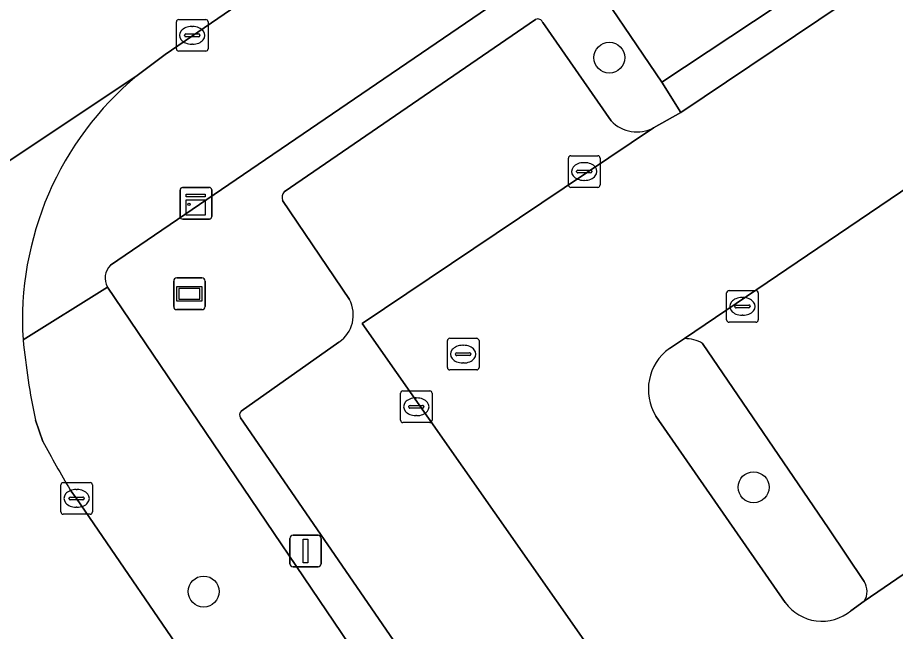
# Model space of a CAD drawing. Extents: x 157445 to 158888, y 383061 to 384688.
# Drawn here: x 158208.91 to 158236.65, y 383676.1 to 383695.5 of the extents above; entities that cross this region are included whole.
import ezdxf

# ---------------------------------------------------------------- set-up
doc = ezdxf.new("R2010")
doc.units = 0
for name, color, linetype in [('IMGEO_Boom', 7, 'Continuous'), ('IMGEO_Groenvoorziening', 7, 'Continuous'), ('IMGEO_Informatiebord', 7, 'Continuous'), ('IMGEO_Kast', 7, 'Continuous'), ('IMGEO_Kolk', 7, 'Continuous'), ('IMGEO_Lichtmast', 7, 'Continuous'), ('IMGEO_Parkeervlak_open', 7, 'Continuous'), ('IMGEO_Rijbaan_lokaal_gesloten', 7, 'Continuous'), ('IMGEO_Rijbaan_lokaal_open', 7, 'Continuous'), ('IMGEO_Rioolput', 7, 'Continuous'), ('IMGEO_Voetpad_gesloten', 7, 'Continuous'), ('IMGEO_Voetpad_open', 7, 'Continuous')]:
    doc.layers.add(name, color=color, linetype=linetype)

msp = doc.modelspace()

# ---------------------------------------------------------------- linework, layer by layer
at = {"layer": 'IMGEO_Boom'}
for centre in [(158227.608, 383694.233), (158232.167, 383680.654), (158214.787, 383677.358)]:
    msp.add_circle(centre, 0.489, dxfattribs=at)
at = {"layer": 'IMGEO_Groenvoorziening'}
for points in [[(158226.106, 383697.412), (158211.848, 383687.675)], [(158229.264, 383693.453), (158226.708, 383697.236)], [(158217.331, 383689.995), (158225.279, 383695.443)], [(158225.501, 383695.339), (158227.665, 383692.235)], [(158229.006, 383692.012), (158229.862, 383692.499), (158229.264, 383693.453)], [(158219.393, 383686.591), (158217.283, 383689.714)], [(158211.75, 383686.982), (158222.964, 383670.4)], [(158229.981, 383685.351), (158229.506, 383685.037)], [(158215.975, 383683.061), (158219.062, 383685.242)], [(158235.659, 383677.68), (158234.541, 383679.337), (158230.553, 383685.201)], [(158224.113, 383670.974), (158215.952, 383682.845)], [(158229.078, 383682.906), (158233.165, 383677.013)], [(158235.241, 383676.751), (158235.661, 383677.053)]]:
    msp.add_lwpolyline(points, dxfattribs=at)
for centre, radius, start, end in [((158225.347, 383695.299), 0.159, 14.4302, 115.3666), ((158228.485, 383693.022), 1.136, 223.8238, 297.2931), ((158217.565, 383689.81), 0.298, 141.7473, 198.8655), ((158212.228, 383687.268), 0.557, 133.0015, 210.9004), ((158218.478, 383686.1), 1.038, 304.2225, 28.2052), ((158230, 383684.257), 1.094, 59.6323, 90.9792), ((158230.434, 383683.742), 1.593, 125.6174, 211.6697), ((158216.079, 383682.941), 0.159, 130.938, 216.906), ((158235.179, 383677.365), 0.574, 327.0848, 33.2807), ((158234.326, 383677.855), 1.434, 215.9542, 309.6599)]:
    msp.add_arc(centre, radius, start, end, dxfattribs=at)
at = {"layer": 'IMGEO_Informatiebord'}
for p, q in [((158213.94, 383687.269), (158214.73, 383687.269)), ((158214.73, 383687.269), (158213.94, 383687.269)), ((158213.84, 383686.369), (158213.84, 383687.169)), ((158213.84, 383687.169), (158213.84, 383686.369)), ((158214.83, 383687.169), (158214.83, 383686.369)), ((158214.83, 383686.369), (158214.83, 383687.169)), ((158214.73, 383686.269), (158213.94, 383686.269)), ((158213.94, 383686.269), (158214.73, 383686.269))]:
    msp.add_line(p, q, dxfattribs=at)
for points in [[(158213.941, 383687.001), (158214.729, 383687.001), (158214.729, 383686.537), (158213.941, 383686.537), (158213.941, 383687.001)], [(158214.006, 383686.936), (158214.006, 383686.602), (158214.664, 383686.602), (158214.664, 383686.936), (158214.006, 383686.936)]]:
    msp.add_lwpolyline(points, dxfattribs=at)
for centre, start, end in [((158213.94, 383687.169), 90, 180), ((158213.94, 383687.169), 90, 180), ((158214.73, 383687.169), 0, 90), ((158214.73, 383687.169), 360, 90), ((158213.94, 383686.369), 180, 270), ((158213.94, 383686.369), 180, 270), ((158214.73, 383686.369), 270, 0), ((158214.73, 383686.369), 270, 0)]:
    msp.add_arc(centre, 0.1, start, end, dxfattribs=at)
at = {"layer": 'IMGEO_Kast'}
for p, q in [((158214.042, 383689.204), (158214.042, 383690.045)), ((158214.042, 383690.045), (158214.042, 383689.204)), ((158214.117, 383690.129), (158214.958, 383690.129)), ((158214.958, 383690.129), (158214.117, 383690.129)), ((158215.042, 383690.054), (158215.042, 383689.213)), ((158215.042, 383689.213), (158215.042, 383690.054)), ((158214.967, 383689.129), (158214.126, 383689.129)), ((158214.126, 383689.129), (158214.967, 383689.129))]:
    msp.add_line(p, q, dxfattribs=at)
for points in [[(158214.237, 383689.919), (158214.837, 383689.919), (158214.837, 383689.834), (158214.237, 383689.834), (158214.237, 383689.919)], [(158214.237, 383689.744), (158214.837, 383689.744), (158214.837, 383689.255), (158214.237, 383689.255), (158214.237, 383689.744)]]:
    msp.add_lwpolyline(points, dxfattribs=at)
msp.add_circle((158214.321, 383689.593), 0.0377, dxfattribs=at)
for centre, start, end in [((158214.12, 383690.051), 92.4484, 184.2845), ((158214.12, 383690.051), 92.4484, 184.2845), ((158214.964, 383690.051), 2.4484, 94.2845), ((158214.964, 383690.051), 2.4484, 94.2845), ((158214.12, 383689.207), 182.4484, 274.2845), ((158214.12, 383689.207), 182.4484, 274.2845), ((158214.964, 383689.207), 272.4484, 4.2845), ((158214.964, 383689.207), 272.4484, 4.2845)]:
    msp.add_arc(centre, 0.0779, start, end, dxfattribs=at)
at = {"layer": 'IMGEO_Kolk'}
for p, q in [((158213.925, 383694.512), (158213.925, 383695.364)), ((158214, 383695.438), (158214.852, 383695.438)), ((158214.926, 383695.364), (158214.926, 383694.512)), ((158214.227, 383694.981), (158214.625, 383694.981)), ((158214.413, 383695.218), (158214.438, 383695.218)), ((158214.184, 383694.932), (158214.184, 383694.944)), ((158214.622, 383694.895), (158214.224, 383694.895)), ((158214.668, 383694.944), (158214.668, 383694.932)), ((158214.852, 383694.438), (158214, 383694.438)), ((158214.436, 383694.658), (158214.411, 383694.658)), ((158226.39, 383691.134), (158227.242, 383691.134)), ((158226.315, 383690.208), (158226.315, 383691.06)), ((158226.803, 383690.914), (158226.828, 383690.914)), ((158227.316, 383691.06), (158227.316, 383690.208)), ((158226.574, 383690.628), (158226.574, 383690.64)), ((158227.012, 383690.591), (158226.614, 383690.591)), ((158226.617, 383690.677), (158227.015, 383690.677)), ((158227.058, 383690.64), (158227.058, 383690.628)), ((158226.826, 383690.354), (158226.801, 383690.354)), ((158227.242, 383690.134), (158226.39, 383690.134)), ((158231.315, 383685.945), (158231.315, 383686.797)), ((158231.39, 383686.871), (158232.242, 383686.871)), ((158232.316, 383686.797), (158232.316, 383685.945)), ((158231.574, 383686.365), (158231.574, 383686.377)), ((158231.617, 383686.414), (158232.015, 383686.414)), ((158231.803, 383686.651), (158231.828, 383686.651)), ((158232.058, 383686.377), (158232.058, 383686.365)), ((158232.012, 383686.328), (158231.614, 383686.328)), ((158232.242, 383685.871), (158231.39, 383685.871)), ((158231.826, 383686.091), (158231.801, 383686.091)), ((158221.007, 383682.772), (158221.007, 383683.624)), ((158221.082, 383683.698), (158221.934, 383683.698)), ((158222.008, 383683.624), (158222.008, 383682.772)), ((158221.495, 383683.478), (158221.52, 383683.478)), ((158221.266, 383683.192), (158221.266, 383683.204)), ((158221.704, 383683.155), (158221.306, 383683.155)), ((158221.309, 383683.241), (158221.707, 383683.241)), ((158221.75, 383683.204), (158221.75, 383683.192)), ((158221.518, 383682.918), (158221.493, 383682.918)), ((158221.934, 383682.698), (158221.082, 383682.698)), ((158210.272, 383679.875), (158210.272, 383680.727)), ((158210.347, 383680.801), (158211.199, 383680.801)), ((158210.76, 383680.581), (158210.785, 383680.581)), ((158211.273, 383680.727), (158211.273, 383679.875)), ((158210.531, 383680.295), (158210.531, 383680.307)), ((158210.574, 383680.344), (158210.972, 383680.344)), ((158211.015, 383680.307), (158211.015, 383680.295)), ((158210.969, 383680.258), (158210.571, 383680.258)), ((158210.783, 383680.021), (158210.758, 383680.021)), ((158211.199, 383679.801), (158210.347, 383679.801))]:
    msp.add_line(p, q, dxfattribs=at)
for points in [[(158213.925, 383694.512), (158213.925, 383695.364)], [(158214, 383695.438), (158214.852, 383695.438)], [(158214.926, 383695.364), (158214.926, 383694.512)], [(158214.852, 383694.438), (158214, 383694.438)], [(158226.39, 383691.134), (158227.242, 383691.134)], [(158226.315, 383690.208), (158226.315, 383691.06)], [(158227.316, 383691.06), (158227.316, 383690.208)], [(158227.242, 383690.134), (158226.39, 383690.134)], [(158231.315, 383685.945), (158231.315, 383686.797)], [(158231.39, 383686.871), (158232.242, 383686.871)], [(158232.316, 383686.797), (158232.316, 383685.945)], [(158232.242, 383685.871), (158231.39, 383685.871)], [(158221.007, 383682.772), (158221.007, 383683.624)], [(158221.082, 383683.698), (158221.934, 383683.698)], [(158222.008, 383683.624), (158222.008, 383682.772)], [(158221.934, 383682.698), (158221.082, 383682.698)], [(158210.272, 383679.875), (158210.272, 383680.727)], [(158210.347, 383680.801), (158211.199, 383680.801)], [(158211.273, 383680.727), (158211.273, 383679.875)], [(158211.199, 383679.801), (158210.347, 383679.801)]]:
    msp.add_lwpolyline(points, dxfattribs=at)
for centre, radius, start, end in [((158214.002, 383695.362), 0.0765, 91.552, 178.448), ((158214.002, 383695.362), 0.0765, 91.552, 178.448), ((158214.85, 383695.362), 0.0765, 1.552, 88.448), ((158214.85, 383695.362), 0.0765, 1.552, 88.448), ((158214.224, 383694.941), 0.0403, 85.8775, 175.7526), ((158214.629, 383694.943), 0.0386, 1.7309, 96.639), ((158214.221, 383694.931), 0.0366, 178.938, 274.7102), ((158214.625, 383694.938), 0.043, 264.8664, 352.4533), ((158214.002, 383694.514), 0.0765, 181.552, 268.448), ((158214.002, 383694.514), 0.0765, 181.552, 268.448), ((158214.85, 383694.514), 0.0765, 271.552, 358.448), ((158214.85, 383694.514), 0.0765, 271.552, 358.448), ((158226.392, 383691.058), 0.0765, 91.552, 178.448), ((158226.392, 383691.058), 0.0765, 91.552, 178.448), ((158227.24, 383691.058), 0.0765, 1.552, 88.448), ((158227.24, 383691.058), 0.0765, 1.552, 88.448), ((158226.614, 383690.637), 0.0403, 85.8775, 175.7526), ((158226.611, 383690.627), 0.0366, 178.938, 274.7102), ((158227.015, 383690.634), 0.043, 264.8664, 352.4533), ((158227.019, 383690.639), 0.0386, 1.7309, 96.639), ((158226.392, 383690.21), 0.0765, 181.552, 268.448), ((158226.392, 383690.21), 0.0765, 181.552, 268.448), ((158227.24, 383690.21), 0.0765, 271.552, 358.448), ((158227.24, 383690.21), 0.0765, 271.552, 358.448), ((158231.392, 383686.795), 0.0765, 91.552, 178.448), ((158231.392, 383686.795), 0.0765, 91.552, 178.448), ((158232.24, 383686.795), 0.0765, 1.552, 88.448), ((158232.24, 383686.795), 0.0765, 1.552, 88.448), ((158231.614, 383686.374), 0.0403, 85.8775, 175.7526), ((158232.019, 383686.376), 0.0386, 1.7309, 96.639), ((158231.611, 383686.364), 0.0366, 178.938, 274.7102), ((158232.015, 383686.371), 0.043, 264.8664, 352.4533), ((158231.392, 383685.947), 0.0765, 181.552, 268.448), ((158231.392, 383685.947), 0.0765, 181.552, 268.448), ((158232.24, 383685.947), 0.0765, 271.552, 358.448), ((158232.24, 383685.947), 0.0765, 271.552, 358.448), ((158221.084, 383683.622), 0.0765, 91.552, 178.448), ((158221.084, 383683.622), 0.0765, 91.552, 178.448), ((158221.932, 383683.622), 0.0765, 1.552, 88.448), ((158221.932, 383683.622), 0.0765, 1.552, 88.448), ((158221.306, 383683.201), 0.0403, 85.8775, 175.7526), ((158221.303, 383683.191), 0.0366, 178.938, 274.7102), ((158221.707, 383683.198), 0.043, 264.8664, 352.4533), ((158221.711, 383683.203), 0.0386, 1.7309, 96.639), ((158221.084, 383682.774), 0.0765, 181.552, 268.448), ((158221.084, 383682.774), 0.0765, 181.552, 268.448), ((158221.932, 383682.774), 0.0765, 271.552, 358.448), ((158221.932, 383682.774), 0.0765, 271.552, 358.448), ((158210.349, 383680.725), 0.0765, 91.552, 178.448), ((158210.349, 383680.725), 0.0765, 91.552, 178.448), ((158211.197, 383680.725), 0.0765, 1.552, 88.448), ((158211.197, 383680.725), 0.0765, 1.552, 88.448), ((158210.571, 383680.304), 0.0403, 85.8775, 175.7526), ((158210.568, 383680.294), 0.0366, 178.938, 274.7102), ((158210.972, 383680.301), 0.043, 264.8664, 352.4533), ((158210.976, 383680.306), 0.0386, 1.7309, 96.639), ((158210.349, 383679.877), 0.0765, 181.552, 268.448), ((158210.349, 383679.877), 0.0765, 181.552, 268.448), ((158211.197, 383679.877), 0.0765, 271.552, 358.448), ((158211.197, 383679.877), 0.0765, 271.552, 358.448)]:
    msp.add_arc(centre, radius, start, end, dxfattribs=at)
for centre, major_axis, ratio, start_param, end_param in [((158214.412, 383694.938), (-0.387, 0.002), 0.722429, 4.712389, 7.853982), ((158214.437, 383694.938), (-0.39, 0.002), 0.717154, 1.570796, 4.712389), ((158226.802, 383690.634), (-0.387, 0.002), 0.722429, 4.712389, 7.853982), ((158226.827, 383690.634), (-0.39, 0.002), 0.717154, 1.570796, 4.712389), ((158231.802, 383686.371), (-0.387, 0.002), 0.722429, 4.712389, 7.853982), ((158231.827, 383686.371), (-0.39, 0.002), 0.717154, 1.570796, 4.712389), ((158221.494, 383683.198), (-0.387, 0.002), 0.722429, 4.712389, 7.853982), ((158221.519, 383683.198), (-0.39, 0.002), 0.717154, 1.570796, 4.712389), ((158210.759, 383680.301), (-0.387, 0.002), 0.722429, 4.712389, 7.853982), ((158210.784, 383680.301), (-0.39, 0.002), 0.717154, 1.570796, 4.712389)]:
    msp.add_ellipse(centre, major_axis=major_axis, ratio=ratio, start_param=start_param, end_param=end_param, dxfattribs=at)
at = {"layer": 'IMGEO_Lichtmast'}
for p, q in [((158217.511, 383678.238), (158217.511, 383679.038)), ((158217.511, 383679.038), (158217.511, 383678.238)), ((158217.611, 383679.138), (158218.401, 383679.138)), ((158218.401, 383679.138), (158217.611, 383679.138)), ((158218.501, 383679.038), (158218.501, 383678.238)), ((158218.501, 383678.238), (158218.501, 383679.038)), ((158218.401, 383678.138), (158217.611, 383678.138)), ((158217.611, 383678.138), (158218.401, 383678.138))]:
    msp.add_line(p, q, dxfattribs=at)
msp.add_lwpolyline([(158217.931, 383679.013), (158218.081, 383679.013), (158218.081, 383678.263), (158217.931, 383678.263), (158217.931, 383679.013)], dxfattribs=at)
for centre, start, end in [((158217.611, 383679.038), 90, 180), ((158217.611, 383679.038), 90, 180), ((158218.401, 383679.038), 0, 90), ((158218.401, 383679.038), 360, 90), ((158217.611, 383678.238), 180, 270), ((158217.611, 383678.238), 180, 270), ((158218.401, 383678.238), 270, 0), ((158218.401, 383678.238), 270, 0)]:
    msp.add_arc(centre, 0.1, start, end, dxfattribs=at)
at = {"layer": 'IMGEO_Parkeervlak_open'}
for points in [[(158257.42, 383703.982), (158242.655, 383693.948), (158229.981, 383685.351)], [(158235.661, 383677.053), (158248.181, 383685.608), (158263.151, 383695.806)], [(158225.279, 383695.443), (158217.331, 383689.995)], [(158227.665, 383692.235), (158225.501, 383695.339)], [(158228.6, 383673.256), (158225.074, 383678.3), (158219.795, 383685.835), (158229.006, 383692.012)], [(158217.283, 383689.714), (158219.393, 383686.591)], [(158219.062, 383685.242), (158215.975, 383683.061)], [(158230.553, 383685.201), (158234.541, 383679.337), (158235.659, 383677.68)], [(158215.952, 383682.845), (158224.113, 383670.974)]]:
    msp.add_lwpolyline(points, dxfattribs=at)
for centre, radius, start, end in [((158225.347, 383695.299), 0.159, 14.4302, 115.3666), ((158228.485, 383693.022), 1.136, 223.8238, 297.2931), ((158217.565, 383689.81), 0.298, 141.7473, 198.8655), ((158218.478, 383686.1), 1.038, 304.2225, 28.2052), ((158230, 383684.257), 1.094, 59.6323, 90.9792), ((158216.079, 383682.941), 0.159, 130.938, 216.906), ((158235.179, 383677.365), 0.574, 327.0848, 33.2807)]:
    msp.add_arc(centre, radius, start, end, dxfattribs=at)
at = {"layer": 'IMGEO_Rijbaan_lokaal_gesloten'}
for points in [[(158248.432, 383658.827), (158260.795, 383667.305), (158280.477, 383680.616), (158282.405, 383681.916), (158279.712, 383685.929), (158270.886, 383698.77), (158269.511, 383700.844), (158267.169, 383704.441), (158260.828, 383713.56), (158249.058, 383705.721), (158247.517, 383704.657), (158237.394, 383697.67), (158236.406, 383696.908), (158229.862, 383692.499), (158229.006, 383692.012), (158219.795, 383685.835), (158225.074, 383678.3), (158228.6, 383673.256), (158229.483, 383672.025), (158231.887, 383668.297), (158239.231, 383657.571)], [(158229.506, 383685.037), (158229.981, 383685.351), (158242.655, 383693.948), (158257.42, 383703.982), (158257.811, 383704.3)], [(158248.181, 383685.608), (158235.661, 383677.053), (158235.241, 383676.751)], [(158233.165, 383677.013), (158229.078, 383682.906)]]:
    msp.add_lwpolyline(points, dxfattribs=at)
for centre, radius, start, end in [((158230.434, 383683.742), 1.593, 125.6174, 211.6697), ((158234.326, 383677.855), 1.434, 215.9542, 309.6599)]:
    msp.add_arc(centre, radius, start, end, dxfattribs=at)
at = {"layer": 'IMGEO_Rijbaan_lokaal_open'}
for points in [[(158262.66, 383735.101), (158234.944, 383716.183), (158233.454, 383715.161), (158225.525, 383709.736), (158224.155, 383708.787), (158211.561, 383700.09), (158201.501, 383693.223), (158197.162, 383690.25), (158200.413, 383685.484), (158212.683, 383693.665), (158213.572, 383694.331), (158219.599, 383698.467), (158223.778, 383701.319), (158225.822, 383702.714), (158230.344, 383705.803), (158235.054, 383709.02), (158247.569, 383717.567), (158248.547, 383718.234), (158254.816, 383722.516)], [(158212.683, 383693.665), (158200.413, 383685.484), (158204.279, 383679.815), (158208.074, 383674.21), (158214.464, 383664.841), (158234.352, 383635.679), (158237.164, 383631.582), (158244.36, 383621.051), (158246.999, 383617.179), (158249.746, 383613.209), (158254.454, 383616.371), (158245.709, 383629.148), (158245.564, 383629.334), (158236.121, 383643.187), (158224.589, 383660.087)], [(158209.707, 383682.103), (158209.472, 383682.773)], [(158224.589, 383660.087), (158214.72, 383674.526), (158210.773, 383680.301), (158210.568, 383680.576)]]:
    msp.add_lwpolyline(points, dxfattribs=at)
for centre, radius, start, end in [((158219.122, 383685.935), 10.061, 129.7911, 183.5138), ((158232.679, 383687.65), 23.714, 185.644, 191.8686), ((158242.207, 383699.422), 36.826, 208.0527, 210.7803)]:
    msp.add_arc(centre, radius, start, end, dxfattribs=at)
at = {"layer": 'IMGEO_Rioolput'}
for p, q in [((158222.488, 383684.436), (158222.488, 383685.288)), ((158222.563, 383685.362), (158223.415, 383685.362)), ((158223.489, 383685.288), (158223.489, 383684.436)), ((158222.976, 383685.142), (158223.001, 383685.142)), ((158222.747, 383684.856), (158222.747, 383684.868)), ((158223.185, 383684.819), (158222.787, 383684.819)), ((158222.79, 383684.905), (158223.188, 383684.905)), ((158223.231, 383684.868), (158223.231, 383684.856)), ((158222.999, 383684.582), (158222.974, 383684.582)), ((158223.415, 383684.362), (158222.563, 383684.362))]:
    msp.add_line(p, q, dxfattribs=at)
for points in [[(158222.488, 383684.436), (158222.488, 383685.288)], [(158222.563, 383685.362), (158223.415, 383685.362)], [(158223.489, 383685.288), (158223.489, 383684.436)], [(158223.415, 383684.362), (158222.563, 383684.362)]]:
    msp.add_lwpolyline(points, dxfattribs=at)
for centre, radius, start, end in [((158222.565, 383685.286), 0.0765, 91.552, 178.448), ((158222.565, 383685.286), 0.0765, 91.552, 178.448), ((158223.413, 383685.286), 0.0765, 1.552, 88.448), ((158223.413, 383685.286), 0.0765, 1.552, 88.448), ((158222.787, 383684.865), 0.0403, 85.8775, 175.7526), ((158222.784, 383684.855), 0.0366, 178.938, 274.7102), ((158223.188, 383684.862), 0.043, 264.8664, 352.4533), ((158223.192, 383684.867), 0.0386, 1.7309, 96.639), ((158222.565, 383684.438), 0.0765, 181.552, 268.448), ((158222.565, 383684.438), 0.0765, 181.552, 268.448), ((158223.413, 383684.438), 0.0765, 271.552, 358.448), ((158223.413, 383684.438), 0.0765, 271.552, 358.448)]:
    msp.add_arc(centre, radius, start, end, dxfattribs=at)
for centre, major_axis, ratio, start_param, end_param in [((158222.975, 383684.862), (-0.387, 0.002), 0.722429, 4.712389, 7.853982), ((158223, 383684.862), (-0.39, 0.002), 0.717154, 1.570796, 4.712389)]:
    msp.add_ellipse(centre, major_axis=major_axis, ratio=ratio, start_param=start_param, end_param=end_param, dxfattribs=at)
at = {"layer": 'IMGEO_Voetpad_gesloten'}
msp.add_lwpolyline([(158236.406, 383696.908), (158235.805, 383697.799), (158229.264, 383693.453), (158229.862, 383692.499)], close=True, dxfattribs=at)
at = {"layer": 'IMGEO_Voetpad_open'}
for points in [[(158226.708, 383697.236), (158229.264, 383693.453), (158235.805, 383697.799), (158233.192, 383701.632)], [(158219.599, 383698.467), (158213.572, 383694.331), (158212.683, 383693.665)], [(158211.848, 383687.675), (158226.106, 383697.412)], [(158209.08, 383685.318), (158211.75, 383686.982)], [(158222.964, 383670.4), (158211.75, 383686.982), (158209.08, 383685.318)], [(158209.472, 383682.773), (158209.707, 383682.103)], [(158210.568, 383680.576), (158210.773, 383680.301), (158214.72, 383674.526), (158224.589, 383660.087), (158236.121, 383643.187), (158245.564, 383629.334), (158245.709, 383629.148), (158246.567, 383629.75), (158257.189, 383614.033), (158256.439, 383613.471), (158257.329, 383612.17)]]:
    msp.add_lwpolyline(points, dxfattribs=at)
for centre, radius, start, end in [((158219.122, 383685.935), 10.061, 129.7911, 183.5138), ((158212.228, 383687.268), 0.557, 133.0015, 210.9004), ((158232.679, 383687.65), 23.714, 185.644, 191.8686), ((158242.207, 383699.422), 36.826, 208.0527, 210.7803)]:
    msp.add_arc(centre, radius, start, end, dxfattribs=at)

doc.saveas('drawing.dxf')
